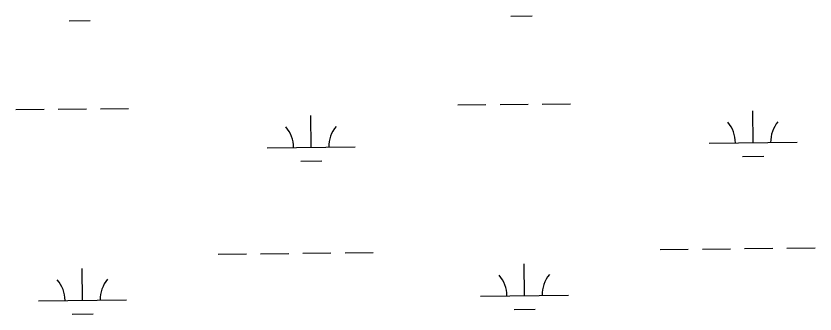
# Model space of a CAD drawing. Extents: x 3734862 to 3772949, y 391520 to 417239.
# Drawn here: x 3764197 to 3765105, y 413736 to 414074 of the extents above; entities that cross this region are included whole.
import ezdxf

# ---------------------------------------------------------------- set-up
doc = ezdxf.new("R2010")
doc.units = 0
doc.layers.add('V-WETL-SWMP', color=7, linetype='Continuous')

msp = doc.modelspace()

# ---------------------------------------------------------------- linework, layer by layer
at = {"layer": 'V-WETL-SWMP'}
for p, q in [((3764759.25, 414074.24), (3764783.24, 414074.49)), ((3764257.37, 414068.94), (3764281.36, 414069.19)), ((3764698.9, 413973.59), (3764730.9, 413973.93)), ((3764746.9, 413974.1), (3764778.89, 413974.44)), ((3764794.89, 413974.61), (3764826.89, 413974.95)), ((3764197.02, 413968.29), (3764229.02, 413968.63)), ((3764245.02, 413968.8), (3764277.01, 413969.14)), ((3764293.01, 413969.31), (3764325.01, 413969.64)), ((3765034.21, 413930.7), (3765033.83, 413966.7)), ((3764532.33, 413925.4), (3764531.95, 413961.4)), ((3764984.22, 413930.18), (3765084.21, 413931.23)), ((3764482.34, 413924.87), (3764582.33, 413925.93)), ((3764520.5, 413909.85), (3764544.5, 413910.1)), ((3765022.38, 413915.15), (3765046.38, 413915.4)), ((3764928.64, 413809.51), (3764960.64, 413809.85)), ((3764976.64, 413810.02), (3765008.64, 413810.36)), ((3765024.64, 413810.52), (3765056.64, 413810.86)), ((3765072.64, 413811.03), (3765104.63, 413811.37)), ((3764426.76, 413804.21), (3764458.76, 413804.55)), ((3764474.76, 413804.72), (3764506.76, 413805.05)), ((3764522.76, 413805.22), (3764554.76, 413805.56)), ((3764570.76, 413805.73), (3764602.75, 413806.07)), ((3764774.6, 413757.14), (3764774.22, 413793.14)), ((3764272.72, 413751.84), (3764272.34, 413787.84)), ((3764724.6, 413756.61), (3764824.59, 413757.67)), ((3764222.72, 413751.31), (3764322.71, 413752.37)), ((3764762.76, 413741.58), (3764786.76, 413741.84)), ((3764260.88, 413736.28), (3764284.88, 413736.53))]:
    msp.add_line(p, q, dxfattribs=at)
for centre, start, end in [((3764477.09, 413925.29), 359.83336, 41.37702), ((3764587.57, 413926.46), 139.83336, 181.37702), ((3764978.97, 413930.59), 359.83336, 41.37702), ((3765089.45, 413931.76), 139.83336, 181.37702), ((3764217.47, 413751.73), 359.83336, 41.37702), ((3764327.95, 413752.9), 139.83336, 181.37702), ((3764719.35, 413757.03), 359.83336, 41.37702), ((3764829.83, 413758.2), 139.83336, 181.37702)]:
    msp.add_arc(centre, 35.25, start, end, dxfattribs=at)

doc.saveas('drawing.dxf')
